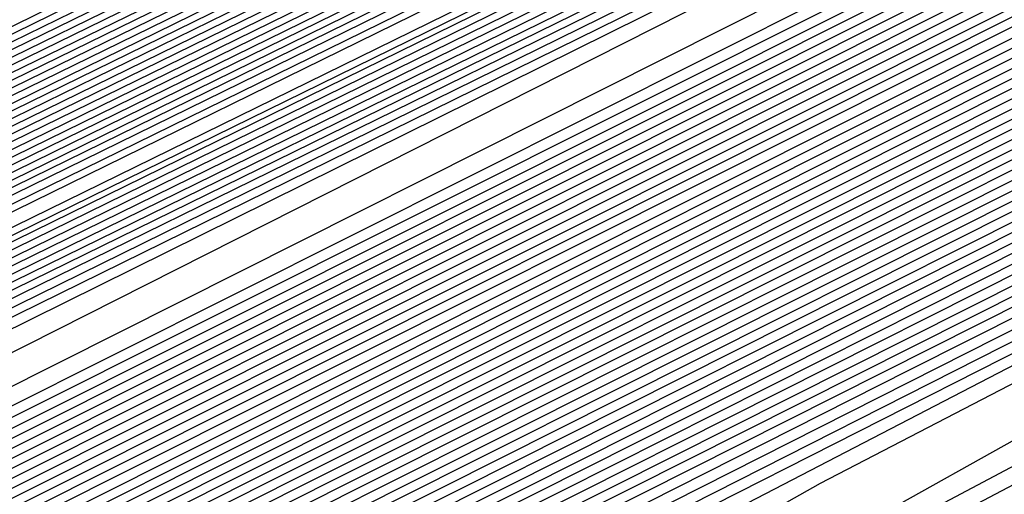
# Model space of a CAD drawing. Extents: x 3249832 to 3255657, y 13789405 to 13793316.
# Tile 292 of 656: x 3254702.113 to 3254704.172, y 13790580.382 to 13790581.375. Entities that reach past the tile are written whole.
import ezdxf

# ---------------------------------------------------------------- set-up
doc = ezdxf.new("R2010")
doc.units = 0
doc.header["$LTSCALE"] = 100
doc.header["$MEASUREMENT"] = 0
for name, color, linetype in [('GRATIO_CON', 10, 'CONTINUOUS'), ('GRATIO_ICON', 7, 'CONTINUOUS'), ('TARGETS_EAST', 7, 'CONTINUOUS')]:
    doc.layers.add(name, color=color, linetype=linetype)

# ---------------------------------------------------------------- blocks, each defined once
blk = doc.blocks.new('Gratio_032316_contours')
at = {"layer": 'GRATIO_CON', "color": 1, "linetype": 'Continuous', "flags": 128}
for points in [[(3254642.139, 13790551.7053), (3254660.6124, 13790560.6687), (3254682.3072, 13790571.2723), (3254700.7352, 13790580.305), (3254711.0317, 13790585.3564), (3254714.825, 13790587.2199), (3254715.3665, 13790587.4896), (3254715.3659, 13790587.4937), (3254715.3657, 13790587.4969), (3254715.3666, 13790587.4975), (3254715.9081, 13790587.7572), (3254719.6861, 13790589.589), (3254729.9352, 13790594.5687), (3254748.2689, 13790603.4881), (3254769.8147, 13790614.0012), (3254788.079, 13790622.9777)], [(3254643.9573, 13790552.6097), (3254661.9705, 13790561.3498), (3254683.1246, 13790571.6892), (3254701.0934, 13790580.4969), (3254711.1333, 13790585.4226), (3254714.8321, 13790587.2398), (3254715.3601, 13790587.5029), (3254715.3596, 13790587.5069), (3254715.3595, 13790587.5098), (3254715.3603, 13790587.5104), (3254715.8805, 13790587.7597), (3254719.5093, 13790589.5191), (3254729.3537, 13790594.3022), (3254746.9632, 13790602.8693), (3254767.6581, 13790612.9672), (3254785.2011, 13790621.5892)], [(3254645.7757, 13790553.5142), (3254663.3285, 13790562.0309), (3254683.9419, 13790572.1067), (3254701.4513, 13790580.6909), (3254711.2342, 13790585.4933), (3254714.8385, 13790587.2659), (3254715.3542, 13790587.5212), (3254715.853, 13790587.7617), (3254719.3325, 13790589.4492), (3254728.7721, 13790594.0356), (3254745.6576, 13790602.2505), (3254765.5015, 13790611.9331), (3254782.3232, 13790620.2006)], [(3254647.5941, 13790554.4186), (3254664.6865, 13790562.712), (3254684.7593, 13790572.5235), (3254701.8095, 13790580.8826), (3254711.336, 13790585.5591), (3254714.8458, 13790587.2852), (3254715.348, 13790587.5339), (3254715.8254, 13790587.7641), (3254719.1557, 13790589.3793), (3254728.1905, 13790593.7691), (3254744.3519, 13790601.6317), (3254763.3449, 13790610.8991), (3254779.4453, 13790618.8121)], [(3254651.2308, 13790556.2274), (3254667.4026, 13790564.0741), (3254686.3942, 13790573.3572), (3254702.526, 13790581.266), (3254711.5395, 13790585.6907), (3254714.8603, 13790587.3239), (3254715.3355, 13790587.5594), (3254715.7702, 13790587.7691), (3254718.8022, 13790589.2396), (3254727.0274, 13790593.236), (3254741.7406, 13790600.3941), (3254759.0318, 13790608.8311), (3254773.6894, 13790616.035)], [(3254653.0492, 13790557.1319), (3254668.7606, 13790564.7552), (3254687.2116, 13790573.774), (3254702.8843, 13790581.4577), (3254711.6412, 13790585.7564), (3254714.8676, 13790587.3433), (3254715.3293, 13790587.5721), (3254715.7426, 13790587.7716), (3254718.6254, 13790589.1697), (3254726.4458, 13790592.9695), (3254740.435, 13790599.7753), (3254756.8752, 13790607.7971), (3254770.8115, 13790614.6465), (3254778.5294, 13790618.5309)], [(3254646.2517, 13790553.9528), (3254654.8675, 13790558.0363), (3254670.1186, 13790565.4362), (3254688.0291, 13790574.1908), (3254703.2426, 13790581.6494), (3254711.743, 13790585.8222), (3254714.8749, 13790587.3627), (3254715.3231, 13790587.5848), (3254715.7151, 13790587.774), (3254718.4486, 13790589.0998), (3254725.8643, 13790592.703), (3254739.1294, 13790599.1565), (3254754.7186, 13790606.7631), (3254767.9336, 13790613.258), (3254775.252, 13790616.9413)], [(3254648.3232, 13790554.9771), (3254656.6859, 13790558.9407), (3254671.4766, 13790566.1173), (3254688.8465, 13790574.6076), (3254703.6008, 13790581.8411), (3254711.8447, 13790585.888), (3254714.8821, 13790587.382), (3254715.3169, 13790587.5976), (3254715.6875, 13790587.7765), (3254718.2718, 13790589.03), (3254725.2827, 13790592.4364), (3254737.8237, 13790598.5377), (3254752.562, 13790605.7291), (3254765.0557, 13790611.8694), (3254771.9746, 13790615.3518)], [(3254652.466, 13790557.0257), (3254660.3226, 13790560.7496), (3254674.1927, 13790567.4794), (3254690.4813, 13790575.4413), (3254704.3173, 13790582.2246), (3254712.0482, 13790586.0196), (3254714.8967, 13790587.4207), (3254715.3044, 13790587.623), (3254715.6323, 13790587.7815), (3254717.9183, 13790588.8903), (3254724.1196, 13790591.9033), (3254735.2124, 13790597.3001), (3254748.2489, 13790603.6611), (3254759.2998, 13790609.0924), (3254765.4198, 13790612.1726), (3254767.5973, 13790613.3706), (3254767.8046, 13790613.628), (3254767.8447, 13790613.807), (3254768.8446, 13790614.4523), (3254771.7623, 13790616.0293)], [(3254651.241, 13790556.5836), (3254654.5375, 13790558.0501), (3254662.141, 13790561.654), (3254675.5507, 13790568.1605), (3254691.2988, 13790575.8581), (3254704.6756, 13790582.4163), (3254712.1499, 13790586.0854), (3254714.904, 13790587.4401), (3254715.2982, 13790587.6357), (3254715.6047, 13790587.7839), (3254717.7415, 13790588.8204), (3254723.538, 13790591.6368), (3254733.9068, 13790596.6813), (3254746.0923, 13790602.627), (3254756.4219, 13790607.7038), (3254762.1424, 13790610.583), (3254764.1778, 13790611.7028), (3254764.3715, 13790611.9434), (3254764.4337, 13790612.1232), (3254765.5415, 13790612.8137), (3254768.7386, 13790614.5249), (3254774.566, 13790617.5186)], [(3254651.548, 13790556.8702), (3254653.3699, 13790557.6315), (3254656.6089, 13790559.0744), (3254663.9594, 13790562.5584), (3254676.9087, 13790568.8416), (3254692.1162, 13790576.2749), (3254705.0338, 13790582.608), (3254712.2517, 13790586.1512), (3254714.9112, 13790587.4594), (3254715.292, 13790587.6484), (3254715.5771, 13790587.7864), (3254717.5647, 13790588.7505), (3254722.9564, 13790591.3703), (3254732.6011, 13790596.0625), (3254743.9357, 13790601.593), (3254753.544, 13790606.3153), (3254758.865, 13790608.9934), (3254760.7582, 13790610.035), (3254760.9385, 13790610.2589), (3254761.0228, 13790610.4394), (3254762.2384, 13790611.1751), (3254765.7149, 13790613.0205), (3254772.0375, 13790616.2604)], [(3254678.2668, 13790569.5227), (3254692.9336, 13790576.6918), (3254705.3921, 13790582.7997), (3254712.3534, 13790586.217), (3254714.9185, 13790587.4788), (3254715.2858, 13790587.6612), (3254715.5496, 13790587.7889), (3254717.3879, 13790588.6807), (3254722.3749, 13790591.1037), (3254731.2955, 13790595.4436), (3254741.7791, 13790600.559), (3254750.666, 13790604.9267), (3254755.5876, 13790607.4038), (3254757.3387, 13790608.3672), (3254757.5054, 13790608.5743), (3254757.6118, 13790608.7556), (3254758.9353, 13790609.5366), (3254762.6912, 13790611.5161), (3254769.509, 13790615.0021), (3254777.6739, 13790619.1394)], [(3254680.9828, 13790570.8848), (3254694.5684, 13790577.5253), (3254706.1082, 13790583.1826), (3254712.556, 13790586.3474), (3254714.9315, 13790587.5159), (3254715.271, 13790587.6858), (3254715.2714, 13790587.6881), (3254715.2722, 13790587.6892), (3254715.2732, 13790587.689), (3254715.4944, 13790587.7945), (3254717.0344, 13790588.541), (3254721.2117, 13790590.5707), (3254728.6842, 13790594.206), (3254737.4659, 13790598.491), (3254744.9102, 13790602.1497), (3254749.0328, 13790604.2246), (3254750.4996, 13790605.0316), (3254750.6393, 13790605.2051), (3254750.7899, 13790605.388), (3254752.329, 13790606.2594), (3254756.6438, 13790608.5072), (3254764.4521, 13790612.4857), (3254773.7947, 13790617.2146)], [(3254682.3408, 13790571.5658), (3254695.3858, 13790577.9421), (3254706.4664, 13790583.3743), (3254712.6576, 13790586.4132), (3254714.9386, 13790587.5352), (3254715.2646, 13790587.6983), (3254715.2651, 13790587.7006), (3254715.2659, 13790587.7017), (3254715.267, 13790587.7016), (3254715.4668, 13790587.797), (3254716.8576, 13790588.4711), (3254720.6302, 13790590.3041), (3254727.3786, 13790593.5872), (3254735.3094, 13790597.457), (3254742.0323, 13790600.7611), (3254745.7554, 13790602.635), (3254747.0801, 13790603.3639), (3254747.2062, 13790603.5205), (3254747.379, 13790603.7042), (3254749.0259, 13790604.6209), (3254753.6201, 13790607.0028), (3254761.9237, 13790611.2275), (3254771.8551, 13790616.2521)], [(3254683.6989, 13790572.2469), (3254696.2032, 13790578.3589), (3254706.8246, 13790583.566), (3254712.7593, 13790586.4789), (3254714.9457, 13790587.5545), (3254715.2583, 13790587.7108), (3254715.2588, 13790587.7131), (3254715.2597, 13790587.7142), (3254715.2608, 13790587.7142), (3254715.4392, 13790587.7994), (3254716.6808, 13790588.4013), (3254720.0486, 13790590.0376), (3254726.0729, 13790592.9684), (3254733.1528, 13790596.423), (3254739.1543, 13790599.3726), (3254742.478, 13790601.0454), (3254743.6606, 13790601.6961), (3254743.7731, 13790601.8359), (3254743.968, 13790602.0204), (3254745.7228, 13790602.9823), (3254750.5964, 13790605.4984), (3254759.3952, 13790609.9692), (3254769.9155, 13790615.2897), (3254779.2011, 13790619.9784)], [(3254685.0569, 13790572.928), (3254697.0206, 13790578.7757), (3254707.1829, 13790583.7577), (3254712.8609, 13790586.5447), (3254714.9528, 13790587.5738), (3254715.2519, 13790587.7234), (3254715.2526, 13790587.7256), (3254715.2535, 13790587.7267), (3254715.2546, 13790587.7269), (3254715.4116, 13790587.8019), (3254716.504, 13790588.3314), (3254719.4671, 13790589.7711), (3254724.7673, 13790592.3496), (3254730.9962, 13790595.389), (3254736.2764, 13790597.9841), (3254739.2006, 13790599.4558), (3254740.241, 13790600.0283), (3254740.3401, 13790600.1513), (3254740.5571, 13790600.3366), (3254742.4197, 13790601.3437), (3254747.5727, 13790603.994), (3254756.8668, 13790608.711), (3254767.9759, 13790614.3273), (3254777.7802, 13790619.2776)], [(3254687.7729, 13790574.2901), (3254698.6554, 13790579.6094), (3254707.8993, 13790584.1411), (3254713.0642, 13790586.6762), (3254714.9671, 13790587.6123), (3254715.2393, 13790587.7484), (3254715.24, 13790587.7505), (3254715.241, 13790587.7518), (3254715.2422, 13790587.7521), (3254715.3565, 13790587.8068), (3254716.1504, 13790588.1917), (3254718.3039, 13790589.238), (3254722.156, 13790591.112), (3254726.683, 13790593.3209), (3254730.5206, 13790595.207), (3254732.6458, 13790596.2766), (3254733.4019, 13790596.6927), (3254733.4739, 13790596.7821), (3254733.7351, 13790596.969), (3254735.8135, 13790598.0666), (3254741.5253, 13790600.9852), (3254751.8099, 13790606.1945), (3254764.0967, 13790612.4024), (3254774.9383, 13790617.8759)], [(3254689.131, 13790574.9712), (3254699.4729, 13790580.0262), (3254708.2575, 13790584.3328), (3254713.1658, 13790586.742), (3254714.9742, 13790587.6316), (3254715.2329, 13790587.761), (3254715.2337, 13790587.763), (3254715.2348, 13790587.7643), (3254715.2359, 13790587.7648), (3254715.3289, 13790587.8092), (3254715.9737, 13790588.1218), (3254717.7224, 13790588.9714), (3254720.8504, 13790590.4932), (3254724.5264, 13790592.2869), (3254727.6426, 13790593.8185), (3254729.3684, 13790594.687), (3254729.9824, 13790595.0249), (3254730.0409, 13790595.0975), (3254730.3242, 13790595.2852), (3254732.5104, 13790596.428), (3254738.5016, 13790599.4807), (3254749.2814, 13790604.9363), (3254762.1571, 13790611.44), (3254773.5174, 13790617.1751)], [(3254690.489, 13790575.6522), (3254700.2903, 13790580.443), (3254708.6157, 13790584.5245), (3254713.2674, 13790586.8077), (3254714.9813, 13790587.6509), (3254715.2266, 13790587.7735), (3254715.2275, 13790587.7755), (3254715.2286, 13790587.7768), (3254715.2297, 13790587.7774), (3254715.3013, 13790587.8117), (3254715.7969, 13790588.0519), (3254717.1408, 13790588.7049), (3254719.5447, 13790589.8744), (3254722.3699, 13790591.2529), (3254724.7647, 13790592.4299), (3254726.091, 13790593.0974), (3254726.5629, 13790593.3571), (3254726.6078, 13790593.4129), (3254726.9132, 13790593.6014), (3254729.2072, 13790594.7894), (3254735.4779, 13790597.9763), (3254746.753, 13790603.6781), (3254760.2175, 13790610.4776), (3254772.0965, 13790616.4743)], [(3254691.847, 13790576.3333), (3254701.1077, 13790580.8598), (3254708.9739, 13790584.7162), (3254713.3691, 13790586.8735), (3254714.9885, 13790587.6701), (3254715.2202, 13790587.7861), (3254715.2212, 13790587.788), (3254715.2224, 13790587.7893), (3254715.2235, 13790587.79), (3254715.2737, 13790587.8141), (3254715.6201, 13790587.9821), (3254716.5592, 13790588.4384), (3254718.2391, 13790589.2556), (3254720.2133, 13790590.2189), (3254721.8868, 13790591.0414), (3254722.8136, 13790591.5079), (3254723.1433, 13790591.6893), (3254723.1747, 13790591.7283), (3254723.5023, 13790591.9176), (3254725.9041, 13790593.1509), (3254732.4543, 13790596.4719), (3254744.2245, 13790602.4199), (3254758.2779, 13790609.5152)]]:
    blk.add_lwpolyline(points, dxfattribs=at)
at = {"layer": 'GRATIO_CON', "color": 5, "linetype": 'Continuous', "flags": 128}
for points in [[(3254645.4599, 13790553.036), (3254663.069, 13790561.7623), (3254683.7862, 13790571.9554), (3254701.3959, 13790580.5965), (3254711.2365, 13790585.4241), (3254714.8618, 13790587.205), (3254715.3792, 13790587.4629), (3254715.3785, 13790587.4674), (3254715.3782, 13790587.4709), (3254715.379, 13790587.4719), (3254715.9133, 13790587.7279), (3254719.64, 13790589.5343), (3254729.7495, 13790594.4457), (3254747.8375, 13790603.2357), (3254769.1201, 13790613.5531), (3254787.2186, 13790622.2657)], [(3254649.9599, 13790555.2348), (3254666.4373, 13790563.4004), (3254685.823, 13790572.9383), (3254702.301, 13790581.0241), (3254711.5092, 13790585.5415), (3254714.9015, 13790587.208), (3254715.3856, 13790587.4496), (3254715.3848, 13790587.4542), (3254715.3844, 13790587.458), (3254715.3852, 13790587.4591), (3254715.9013, 13790587.7061), (3254719.4996, 13790589.4499), (3254729.2606, 13790594.1916), (3254746.7248, 13790602.6782), (3254767.2733, 13790612.6396), (3254784.7474, 13790621.0516)], [(3254645.8078, 13790553.0477), (3254654.4599, 13790557.4337), (3254669.8056, 13790565.0385), (3254687.8597, 13790573.9222), (3254703.2055, 13790581.4548), (3254711.7805, 13790585.6657), (3254714.9395, 13790587.2206), (3254715.3915, 13790587.4448), (3254715.8892, 13790587.6839), (3254719.3592, 13790589.3654), (3254728.7717, 13790593.9374), (3254745.612, 13790602.1206), (3254765.4264, 13790611.7261), (3254782.2763, 13790619.8376)], [(3254650.9146, 13790555.5543), (3254658.9599, 13790559.6325), (3254673.1739, 13790566.6765), (3254689.8966, 13790574.9051), (3254704.1107, 13790581.8824), (3254712.0533, 13790585.783), (3254714.9794, 13790587.2235), (3254715.3982, 13790587.4313), (3254715.8776, 13790587.6614), (3254719.2191, 13790589.2805), (3254728.2829, 13790593.683), (3254744.4993, 13790601.563), (3254763.5796, 13790610.8126), (3254779.8051, 13790618.6235)], [(3254649.0895, 13790554.2614), (3254654.3182, 13790556.9458), (3254657.5919, 13790558.6919), (3254661.1283, 13790560.5677), (3254667.9599, 13790564.0302), (3254679.9106, 13790569.9526), (3254693.9704, 13790576.8709), (3254705.921, 13790582.737), (3254712.5988, 13790586.0165), (3254715.0585, 13790587.2285), (3254715.4093, 13790587.4057), (3254715.4091, 13790587.4086), (3254715.4097, 13790587.4091), (3254715.4114, 13790587.4072), (3254715.8544, 13790587.617), (3254718.939, 13790589.1106), (3254727.3053, 13790593.1741), (3254742.2739, 13790600.4477), (3254759.8859, 13790608.9855), (3254774.8628, 13790616.1954)], [(3254652.9316, 13790556.1611), (3254659.0279, 13790559.2737), (3254662.7531, 13790561.2358), (3254666.2352, 13790563.0744), (3254672.4599, 13790566.2291), (3254683.2789, 13790571.5906), (3254696.0073, 13790577.8537), (3254706.8262, 13790583.1644), (3254712.8717, 13790586.1333), (3254715.0984, 13790587.2306), (3254715.416, 13790587.3911), (3254715.416, 13790587.3939), (3254715.4167, 13790587.3946), (3254715.4184, 13790587.393), (3254715.843, 13790587.5942), (3254718.799, 13790589.0255), (3254726.8166, 13790592.9197), (3254741.1612, 13790599.8901), (3254758.039, 13790608.072), (3254772.3917, 13790614.9813)], [(3254648.5889, 13790553.912), (3254656.7738, 13790558.0608), (3254663.7375, 13790561.6017), (3254667.9142, 13790563.7796), (3254671.342, 13790565.581), (3254676.9599, 13790568.4279), (3254686.6472, 13790573.2286), (3254698.0442, 13790578.8366), (3254707.7315, 13790583.5918), (3254713.1445, 13790586.2502), (3254715.1383, 13790587.2327), (3254715.4228, 13790587.3765), (3254715.4229, 13790587.3793), (3254715.4236, 13790587.3802), (3254715.4253, 13790587.3788), (3254715.8315, 13790587.5713), (3254718.659, 13790588.9404), (3254726.3278, 13790592.6653), (3254740.0485, 13790599.3324), (3254756.1922, 13790607.1585), (3254769.9205, 13790613.7673), (3254777.6832, 13790617.4194)], [(3254651.4104, 13790555.3035), (3254660.616, 13790559.9605), (3254668.4472, 13790563.9297), (3254673.0754, 13790566.3235), (3254676.4489, 13790568.0877), (3254681.4599, 13790570.6267), (3254690.0155, 13790574.8666), (3254700.0811, 13790579.8195), (3254708.6367, 13790584.0191), (3254713.4173, 13790586.367), (3254715.1783, 13790587.2348), (3254715.4296, 13790587.362), (3254715.4297, 13790587.3647), (3254715.4306, 13790587.3657), (3254715.4323, 13790587.3646), (3254715.8201, 13790587.5485), (3254718.5189, 13790588.8554), (3254725.8391, 13790592.4108), (3254738.9357, 13790598.7748), (3254754.3453, 13790606.2449), (3254767.4494, 13790612.5532), (3254774.8722, 13790616.0455)], [(3254647.5106, 13790553.2224), (3254657.0534, 13790558.0863), (3254668.3003, 13790563.7598), (3254677.8665, 13790568.5857), (3254683.3978, 13790571.4112), (3254686.6626, 13790573.101), (3254690.46, 13790575.0244), (3254696.7522, 13790578.1426), (3254704.1549, 13790581.7852), (3254710.4471, 13790584.8739), (3254713.963, 13790586.6006), (3254715.2582, 13790587.2389), (3254715.4431, 13790587.3328), (3254715.4435, 13790587.3354), (3254715.4445, 13790587.3367), (3254715.4462, 13790587.3361), (3254715.7971, 13790587.5028), (3254718.2389, 13790588.6852), (3254724.8615, 13790591.9019), (3254736.7103, 13790597.6595), (3254750.6516, 13790604.4179), (3254762.5071, 13790610.1251), (3254769.2501, 13790613.2977), (3254772.4608, 13790614.7267)], [(3254691.7695, 13790575.6077), (3254694.96, 13790577.2233), (3254700.1205, 13790579.7806), (3254706.1918, 13790582.7681), (3254711.3523, 13790585.3012), (3254714.2359, 13790586.7174), (3254715.2981, 13790587.241), (3254715.4499, 13790587.3183), (3254715.4504, 13790587.3208), (3254715.4515, 13790587.3223), (3254715.4532, 13790587.3219), (3254715.7857, 13790587.4799), (3254718.0989, 13790588.6002), (3254724.3728, 13790591.6475), (3254735.5976, 13790597.1019), (3254748.8048, 13790603.5044), (3254760.036, 13790608.911), (3254766.439, 13790611.9238), (3254769.587, 13790613.3281), (3254772.1591, 13790614.4553)], [(3254687.2858, 13790573.2417), (3254693.7202, 13790576.4989), (3254696.8763, 13790578.1144), (3254699.46, 13790579.4221), (3254703.4888, 13790581.4187), (3254708.2287, 13790583.751), (3254712.2575, 13790585.7286), (3254714.5087, 13790586.8342), (3254715.338, 13790587.2431), (3254715.4567, 13790587.3037), (3254715.4573, 13790587.3062), (3254715.4584, 13790587.3078), (3254715.4602, 13790587.3077), (3254715.7742, 13790587.4571), (3254717.9589, 13790588.5151), (3254723.884, 13790591.393), (3254734.4849, 13790596.5443), (3254746.9579, 13790602.5908), (3254757.5648, 13790607.6969), (3254763.628, 13790610.5499), (3254766.7132, 13790611.9296), (3254769.4468, 13790613.139), (3254773.8018, 13790615.1582)], [(3254691.9954, 13790575.5697), (3254698.8813, 13790579.0427), (3254701.9832, 13790580.621), (3254703.96, 13790581.621), (3254706.8571, 13790583.0567), (3254710.2655, 13790584.7338), (3254713.1627, 13790586.1559), (3254714.7816, 13790586.951), (3254715.378, 13790587.2452), (3254715.4634, 13790587.2891), (3254715.4641, 13790587.2915), (3254715.4654, 13790587.2933), (3254715.4671, 13790587.2935), (3254715.7628, 13790587.4342), (3254717.8189, 13790588.43), (3254723.3953, 13790591.1386), (3254733.3722, 13790595.9866), (3254745.1111, 13790601.6773), (3254755.0937, 13790606.4829), (3254760.817, 13790609.176), (3254763.8393, 13790610.531), (3254766.7345, 13790611.8227), (3254771.4153, 13790614)], [(3254687.5111, 13790573.2582), (3254701.4147, 13790580.2257), (3254709.2037, 13790584.1304), (3254712.1969, 13790585.6344), (3254712.96, 13790586.0188), (3254713.5937, 13790586.3332), (3254714.3394, 13790586.7008), (3254714.9737, 13790587.0132), (3254715.3288, 13790587.1891), (3254715.4606, 13790587.2552), (3254715.4811, 13790587.2651), (3254715.7399, 13790587.3885), (3254717.5388, 13790588.2599), (3254722.4177, 13790590.6297), (3254731.1468, 13790594.8713), (3254741.4174, 13790599.8502), (3254750.1514, 13790604.0547), (3254755.1949, 13790606.4282), (3254758.0917, 13790607.7338), (3254761.31, 13790609.19), (3254766.6422, 13790611.6836), (3254773.1773, 13790614.7751)], [(3254650.9017, 13790554.6653), (3254658.8371, 13790558.7771), (3254673.0892, 13790565.9887), (3254689.8746, 13790574.4203), (3254704.1484, 13790581.5711), (3254712.1263, 13790585.5666), (3254715.0665, 13790587.04), (3254715.4881, 13790587.251), (3254715.7284, 13790587.3657), (3254717.3988, 13790588.1749), (3254721.929, 13790590.3752), (3254730.0341, 13790594.3137), (3254739.5705, 13790598.9367), (3254747.6802, 13790602.8407), (3254752.3838, 13790605.0543), (3254755.2179, 13790606.3353), (3254758.5977, 13790607.8737), (3254764.2556, 13790610.5253), (3254771.1907, 13790613.8082)], [(3254652.1037, 13790555.2502), (3254659.8925, 13790559.2859), (3254673.8812, 13790566.3638), (3254690.3563, 13790574.639), (3254704.3657, 13790581.6567), (3254712.195, 13790585.5772), (3254715.0794, 13790587.0229), (3254715.4916, 13790587.2315), (3254715.4923, 13790587.2341), (3254715.4936, 13790587.2363), (3254715.4952, 13790587.2371), (3254715.717, 13790587.343), (3254717.2588, 13790588.0898), (3254721.4402, 13790590.1208), (3254728.9214, 13790593.7561), (3254737.7237, 13790598.0232), (3254745.2091, 13790601.6266), (3254749.5728, 13790603.6804), (3254752.344, 13790604.9367), (3254755.8855, 13790606.5574), (3254761.8691, 13790609.3671), (3254769.2041, 13790612.8413), (3254776.1088, 13790616.118)], [(3254650.5295, 13790554.2765), (3254653.3056, 13790555.8352), (3254660.9478, 13790559.7949), (3254674.6731, 13790566.7396), (3254690.838, 13790574.8591), (3254704.5835, 13790581.7451), (3254712.2651, 13790585.5926), (3254715.0949, 13790587.012), (3254715.4992, 13790587.2173), (3254715.4997, 13790587.2202), (3254715.5008, 13790587.2224), (3254715.5022, 13790587.2231), (3254715.7056, 13790587.3202), (3254717.1188, 13790588.0047), (3254720.9515, 13790589.8664), (3254727.8087, 13790593.1984), (3254735.8769, 13790597.1097), (3254742.7379, 13790600.4126), (3254746.7617, 13790602.3065), (3254749.4702, 13790603.5381), (3254753.1732, 13790605.2411), (3254759.4825, 13790608.2089), (3254767.2174, 13790611.8744), (3254774.4989, 13790615.3301)], [(3254653.0399, 13790555.5064), (3254655.7096, 13790557.0052), (3254663.0585, 13790560.8129), (3254676.257, 13790567.4911), (3254691.8012, 13790575.2992), (3254705.0188, 13790581.9215), (3254712.405, 13790585.6223), (3254715.1255, 13790586.9884), (3254715.5137, 13790587.187), (3254715.5139, 13790587.1907), (3254715.5149, 13790587.1935), (3254715.5162, 13790587.1948), (3254715.6827, 13790587.2745), (3254716.8387, 13790587.8346), (3254719.9739, 13790589.3575), (3254725.5832, 13790592.0832), (3254732.1832, 13790595.2826), (3254737.7956, 13790597.9844), (3254741.1396, 13790599.5586), (3254743.7225, 13790600.741), (3254747.7487, 13790602.6085), (3254754.7095, 13790605.8925), (3254763.2441, 13790609.9406), (3254771.2789, 13790613.7544)], [(3254692.2829, 13790575.5193), (3254705.2366, 13790582.0098), (3254712.4751, 13790585.6374), (3254715.1409, 13790586.9771), (3254715.5211, 13790587.1724), (3254715.5211, 13790587.1764), (3254715.522, 13790587.1793), (3254715.5233, 13790587.1807), (3254715.6712, 13790587.2517), (3254716.6987, 13790587.7496), (3254719.4852, 13790589.103), (3254724.4705, 13790591.5255), (3254730.3363, 13790594.3691), (3254735.3245, 13790596.7704), (3254738.3286, 13790598.1847), (3254740.8487, 13790599.3424), (3254745.0364, 13790601.2922), (3254752.3229, 13790604.7343), (3254761.2575, 13790608.9736), (3254769.6689, 13790612.9665), (3254775.8378, 13790615.8811)], [(3254677.8408, 13790568.2426), (3254692.7645, 13790575.7394), (3254705.4543, 13790582.0981), (3254712.5451, 13790585.6526), (3254715.1564, 13790586.9658), (3254715.5285, 13790587.1578), (3254715.5284, 13790587.1621), (3254715.5291, 13790587.1652), (3254715.5303, 13790587.1667), (3254715.6598, 13790587.2289), (3254716.5587, 13790587.6645), (3254718.9964, 13790588.8486), (3254723.3578, 13790590.9679), (3254728.4895, 13790593.4556), (3254732.8533, 13790595.5563), (3254735.5176, 13790596.8108), (3254737.9749, 13790597.9438), (3254742.3242, 13790599.9759), (3254749.9364, 13790603.5761), (3254759.2708, 13790608.0067), (3254768.0589, 13790612.1786), (3254774.5039, 13790615.224)], [(3254678.6327, 13790568.6184), (3254693.2462, 13790575.9595), (3254705.672, 13790582.1864), (3254712.6152, 13790585.6677), (3254715.1718, 13790586.9544), (3254715.5359, 13790587.1432), (3254715.5356, 13790587.1479), (3254715.5363, 13790587.151), (3254715.5373, 13790587.1526), (3254715.6484, 13790587.2061), (3254716.4187, 13790587.5794), (3254718.5077, 13790588.5941), (3254722.2451, 13790590.4102), (3254726.6426, 13790592.542), (3254730.3822, 13790594.3422), (3254732.7065, 13790595.4369), (3254735.101, 13790596.5452), (3254739.6119, 13790598.6596), (3254747.5498, 13790602.4179), (3254757.2842, 13790607.0398), (3254766.4489, 13790611.3907), (3254773.17, 13790614.5669)], [(3254680.2165, 13790569.3699), (3254694.2095, 13790576.3997), (3254706.1075, 13790582.363), (3254712.7553, 13790585.698), (3254715.2027, 13790586.9318), (3254715.5507, 13790587.114), (3254715.5501, 13790587.1193), (3254715.5505, 13790587.1228), (3254715.5514, 13790587.1245), (3254715.6255, 13790587.1605), (3254716.1386, 13790587.4093), (3254717.5302, 13790588.0852), (3254720.0197, 13790589.295), (3254722.9489, 13790590.715), (3254725.4399, 13790591.9141), (3254727.0844, 13790592.6891), (3254729.3534, 13790593.7481), (3254734.1874, 13790596.027), (3254742.7767, 13790600.1014), (3254753.3109, 13790605.106), (3254763.2289, 13790609.8149), (3254770.5022, 13790613.2526), (3254775.2309, 13790615.445)], [(3254681.0084, 13790569.7457), (3254694.6911, 13790576.6198), (3254706.3252, 13790582.4514), (3254712.8253, 13790585.7131), (3254715.2181, 13790586.9205), (3254715.5581, 13790587.0994), (3254715.5573, 13790587.105), (3254715.5577, 13790587.1086), (3254715.5585, 13790587.1105), (3254715.614, 13790587.1377), (3254715.9986, 13790587.3243), (3254717.0414, 13790587.8308), (3254718.907, 13790588.7373), (3254721.1021, 13790589.8014), (3254722.9687, 13790590.7), (3254724.2734, 13790591.3152), (3254726.4795, 13790592.3495), (3254731.4751, 13790594.7106), (3254740.3902, 13790598.9432), (3254751.3242, 13790604.1391), (3254761.6189, 13790609.027), (3254769.1683, 13790612.5955), (3254774.0756, 13790614.8726)], [(3254681.8003, 13790570.1215), (3254695.1728, 13790576.8399), (3254706.5429, 13790582.5397), (3254712.8954, 13790585.7283), (3254715.2336, 13790586.9092), (3254715.5655, 13790587.0848), (3254715.5646, 13790587.0908), (3254715.5648, 13790587.0945), (3254715.5655, 13790587.0964), (3254715.6026, 13790587.1149), (3254715.8586, 13790587.2392), (3254716.5526, 13790587.5763), (3254717.7943, 13790588.1797), (3254719.2552, 13790588.8879), (3254720.4976, 13790589.486), (3254721.4623, 13790589.9413), (3254723.6057, 13790590.9509), (3254728.7628, 13790593.3943), (3254738.0036, 13790597.785), (3254749.3376, 13790603.1722), (3254760.0089, 13790608.2391), (3254767.8344, 13790611.9384), (3254772.9202, 13790614.3002)], [(3254682.5923, 13790570.4972), (3254695.6546, 13790577.0593), (3254706.7614, 13790582.6258), (3254712.967, 13790585.7384), (3254715.2513, 13790586.8898), (3254715.5753, 13790587.0598), (3254715.5732, 13790587.0655), (3254715.5718, 13790587.0702), (3254715.5712, 13790587.0742), (3254715.5713, 13790587.0777), (3254715.5719, 13790587.0805), (3254715.5725, 13790587.0824), (3254715.5912, 13790587.0921), (3254715.7186, 13790587.1542), (3254716.0639, 13790587.3219), (3254716.6816, 13790587.6221), (3254717.4084, 13790587.9744), (3254718.0264, 13790588.2719), (3254718.6513, 13790588.5674), (3254720.7319, 13790589.5523), (3254726.0506, 13790592.078), (3254735.6171, 13790596.6268), (3254747.3509, 13790602.2053)], [(3254684.1761, 13790571.2487), (3254696.618, 13790577.4994), (3254707.1969, 13790582.802), (3254713.1074, 13790585.7679), (3254715.2826, 13790586.8659), (3254715.5906, 13790587.0293), (3254715.5881, 13790587.0358), (3254715.5865, 13790587.0411), (3254715.5857, 13790587.0455), (3254715.5857, 13790587.0491), (3254715.5862, 13790587.0517), (3254715.5868, 13790587.0533), (3254715.8668, 13790587.1867), (3254717.823, 13790588.1171), (3254723.1317, 13790590.6428), (3254732.719, 13790595.2041), (3254744.5101, 13790600.8106), (3254755.6802, 13790606.114), (3254763.9812, 13790610.0377), (3254769.4727, 13790612.5918), (3254772.7913, 13790614.058)], [(3254684.968, 13790571.6245), (3254697.0997, 13790577.7194), (3254707.4147, 13790582.8902), (3254713.1775, 13790585.7827), (3254715.2982, 13790586.854), (3254715.5983, 13790587.014), (3254715.5956, 13790587.0209), (3254715.5938, 13790587.0266), (3254715.5929, 13790587.0311), (3254715.5928, 13790587.0347), (3254715.5933, 13790587.0371), (3254715.5941, 13790587.0382), (3254715.8655, 13790587.1668), (3254717.7598, 13790588.067), (3254722.9002, 13790590.5119), (3254732.1888, 13790594.9308), (3254743.6448, 13790600.3775), (3254754.5666, 13790605.5623), (3254762.7944, 13790609.4506), (3254768.3357, 13790612.0281), (3254771.74, 13790613.536)], [(3254685.7599, 13790572.0002), (3254697.5813, 13790577.9395), (3254707.6325, 13790582.9783), (3254713.2477, 13790585.7974), (3254715.3139, 13790586.8421), (3254715.6059, 13790586.9987), (3254715.6031, 13790587.0061), (3254715.6012, 13790587.0121), (3254715.6002, 13790587.0168), (3254715.6, 13790587.0202), (3254715.6005, 13790587.0224), (3254715.6014, 13790587.0231), (3254715.8641, 13790587.1469), (3254717.6967, 13790588.0169), (3254722.6687, 13790590.3811), (3254731.6586, 13790594.6574), (3254742.7795, 13790599.9444), (3254753.4529, 13790605.0106), (3254761.6075, 13790608.8634), (3254767.1987, 13790611.4645), (3254770.6888, 13790613.014), (3254772.5688, 13790613.737)], [(3254686.5518, 13790572.376), (3254698.063, 13790578.1595), (3254707.8503, 13790583.0665), (3254713.3179, 13790585.8122), (3254715.3295, 13790586.8301), (3254715.6136, 13790586.9834), (3254715.6106, 13790586.9912), (3254715.6085, 13790586.9975), (3254715.6074, 13790587.0024), (3254715.6072, 13790587.0058), (3254715.6076, 13790587.0078), (3254715.6086, 13790587.008), (3254715.8627, 13790587.127), (3254717.6335, 13790587.9669), (3254722.4373, 13790590.2503), (3254731.1285, 13790594.3841), (3254741.9141, 13790599.5112), (3254752.3392, 13790604.4589), (3254760.4207, 13790608.2763), (3254766.0618, 13790610.9008), (3254769.6376, 13790612.4919), (3254771.5699, 13790613.2422)], [(3254688.1357, 13790573.1275), (3254699.0263, 13790578.5996), (3254708.2858, 13790583.2427), (3254713.4583, 13790585.8417), (3254715.3608, 13790586.8063), (3254715.6289, 13790586.9528), (3254715.6255, 13790586.9616), (3254715.6232, 13790586.9685), (3254715.6219, 13790586.9736), (3254715.6215, 13790586.977), (3254715.6219, 13790586.9785), (3254715.6231, 13790586.9779), (3254715.86, 13790587.0872), (3254717.5072, 13790587.8667), (3254721.9744, 13790589.9887), (3254730.0682, 13790593.8374), (3254740.1834, 13790598.645), (3254750.1119, 13790603.3555)], [(3254688.9276, 13790573.5033), (3254699.508, 13790578.8196), (3254708.5036, 13790583.3309), (3254713.5284, 13790585.8564), (3254715.3764, 13790586.7943), (3254715.6366, 13790586.9375), (3254715.633, 13790586.9467), (3254715.6306, 13790586.954), (3254715.6292, 13790586.9593), (3254715.6287, 13790586.9626), (3254715.6291, 13790586.9638), (3254715.6304, 13790586.9628), (3254715.8586, 13790587.0673), (3254717.444, 13790587.8166), (3254721.7429, 13790589.8578), (3254729.538, 13790593.5641), (3254739.3181, 13790598.2119), (3254748.9983, 13790602.8038)], [(3254689.7195, 13790573.8791), (3254699.9897, 13790579.0397), (3254708.7214, 13790583.419), (3254713.5986, 13790585.8712), (3254715.392, 13790586.7824), (3254715.6442, 13790586.9223), (3254715.6405, 13790586.9319), (3254715.638, 13790586.9394), (3254715.6364, 13790586.9449), (3254715.6358, 13790586.9482), (3254715.6363, 13790586.9492), (3254715.6377, 13790586.9477), (3254715.8573, 13790587.0474), (3254717.3809, 13790587.7665), (3254721.5114, 13790589.727), (3254729.0078, 13790593.2907), (3254738.4527, 13790597.7787), (3254747.8846, 13790602.2521)], [(3254690.5114, 13790574.2548), (3254700.4713, 13790579.2597), (3254708.9392, 13790583.5072), (3254713.6688, 13790585.8859), (3254715.4077, 13790586.7705), (3254715.6519, 13790586.907), (3254715.648, 13790586.917), (3254715.6453, 13790586.9249), (3254715.6437, 13790586.9305), (3254715.643, 13790586.9338), (3254715.6434, 13790586.9345), (3254715.6449, 13790586.9327), (3254715.8559, 13790587.0275), (3254717.3177, 13790587.7164), (3254721.28, 13790589.5962), (3254728.4777, 13790593.0174), (3254737.5874, 13790597.3456), (3254746.7709, 13790601.7004)], [(3254692.0952, 13790575.0064), (3254701.4347, 13790579.6998), (3254709.3748, 13790583.6834), (3254713.8091, 13790585.9154), (3254715.439, 13790586.7467), (3254715.6673, 13790586.8766), (3254715.6632, 13790586.8877), (3254715.661, 13790586.8953), (3254715.6608, 13790586.8982), (3254715.8536, 13790586.9865), (3254717.1914, 13790587.6161), (3254720.817, 13790589.3346), (3254727.4174, 13790592.4707), (3254735.8567, 13790596.4794), (3254744.5436, 13790600.597), (3254752.1128, 13790604.1664)], [(3254685.2199, 13790571.5024), (3254692.8871, 13790575.3821), (3254701.9163, 13790579.9198), (3254709.5925, 13790583.7716), (3254713.8793, 13790585.9301), (3254715.4546, 13790586.7347), (3254715.6749, 13790586.8612), (3254715.6706, 13790586.8725), (3254715.6682, 13790586.8802), (3254715.6682, 13790586.8829), (3254715.8522, 13790586.9665), (3254717.1283, 13790587.566), (3254720.5856, 13790589.2037), (3254726.8872, 13790592.1973), (3254734.9913, 13790596.0463), (3254743.4299, 13790600.0453), (3254750.9259, 13790603.5792)], [(3254686.2753, 13790572.0114), (3254693.679, 13790575.7579), (3254702.398, 13790580.1398), (3254709.8103, 13790583.8597), (3254713.9495, 13790585.9449), (3254715.4703, 13790586.7228), (3254715.6826, 13790586.8457), (3254715.6781, 13790586.8572), (3254715.6757, 13790586.8649), (3254715.6756, 13790586.8673), (3254715.851, 13790586.9463), (3254717.0652, 13790587.5158), (3254720.3542, 13790589.0728), (3254726.3571, 13790591.924), (3254734.126, 13790595.6131), (3254742.3163, 13790599.4936), (3254749.7391, 13790602.9921)], [(3254687.3306, 13790572.5204), (3254694.471, 13790576.1337), (3254702.8797, 13790580.3599), (3254710.0281, 13790583.9478), (3254714.0197, 13790585.9596), (3254715.486, 13790586.7106), (3254715.6904, 13790586.8298), (3254715.6861, 13790586.841), (3254715.6838, 13790586.8481), (3254715.6839, 13790586.8501), (3254715.8505, 13790586.9246), (3254717.0026, 13790587.4646), (3254720.1229, 13790588.9415), (3254725.827, 13790591.6505), (3254733.2607, 13790595.18), (3254741.2026, 13790598.9419), (3254748.5522, 13790602.4049)], [(3254689.4412, 13790573.5385), (3254696.0548, 13790576.8852), (3254703.843, 13790580.8), (3254710.4637, 13790584.1241), (3254714.1601, 13790585.9891), (3254715.5173, 13790586.6864), (3254715.7061, 13790586.798), (3254715.7019, 13790586.8086), (3254715.7, 13790586.8146), (3254715.7004, 13790586.8156), (3254715.8494, 13790586.8813), (3254716.8773, 13790587.3622), (3254719.6605, 13790588.6789), (3254724.7668, 13790591.1035), (3254731.53, 13790594.3137), (3254738.9753, 13790597.8385), (3254746.1785, 13790601.2307)], [(3254690.4965, 13790574.0475), (3254696.8467, 13790577.2609), (3254704.3247, 13790581.02), (3254710.6814, 13790584.2123), (3254714.2303, 13790586.0038), (3254715.533, 13790586.6743), (3254715.714, 13790586.7821), (3254715.7099, 13790586.7923), (3254715.7081, 13790586.7978), (3254715.7087, 13790586.7983), (3254715.8489, 13790586.8596), (3254716.8147, 13790587.311), (3254719.4293, 13790588.5476), (3254724.2367, 13790590.83), (3254730.6646, 13790593.8806), (3254737.8616, 13790597.2868), (3254744.9917, 13790600.6435)], [(3254691.5518, 13790574.5565), (3254697.6386, 13790577.6367), (3254704.8063, 13790581.24), (3254710.8992, 13790584.3004), (3254714.3004, 13790586.0185), (3254715.5487, 13790586.6622), (3254715.7218, 13790586.7662), (3254715.7178, 13790586.7761), (3254715.7162, 13790586.781), (3254715.7169, 13790586.7811), (3254715.8483, 13790586.838), (3254716.752, 13790587.2598), (3254719.198, 13790588.4163), (3254723.7066, 13790590.5565), (3254729.7993, 13790593.4474), (3254736.7479, 13790596.7351), (3254743.8048, 13790600.0564), (3254750.1441, 13790603.0095)], [(3254692.6071, 13790575.0655), (3254698.4305, 13790578.0125), (3254705.288, 13790581.4601), (3254711.117, 13790584.3885), (3254714.3706, 13790586.0332), (3254715.5644, 13790586.6501), (3254715.7297, 13790586.7503), (3254715.7257, 13790586.7599), (3254715.7243, 13790586.7643), (3254715.7252, 13790586.7639), (3254715.8478, 13790586.8163), (3254716.6894, 13790587.2086), (3254718.9668, 13790588.2849), (3254723.1765, 13790590.283), (3254728.934, 13790593.0143), (3254735.6343, 13790596.1835), (3254742.618, 13790599.4693), (3254749.0072, 13790602.4459)], [(3254691.7685, 13790574.5555), (3254694.7177, 13790576.0836), (3254700.0143, 13790578.764), (3254706.2512, 13790581.9005), (3254711.5522, 13790584.5659), (3254714.5103, 13790586.065), (3254715.5954, 13790586.6284), (3254715.7466, 13790586.7184), (3254715.8482, 13790586.7698), (3254716.5643, 13790587.1058), (3254718.5044, 13790588.0223), (3254722.1163, 13790589.7361), (3254727.2033, 13790592.148), (3254733.407, 13790595.0801), (3254740.2443, 13790598.295), (3254746.7332, 13790601.3185)], [(3254691.9524, 13790574.5689), (3254692.9705, 13790575.1405), (3254695.773, 13790576.5926), (3254700.8063, 13790579.1398), (3254706.7329, 13790582.1204), (3254711.7701, 13790584.6536), (3254714.5808, 13790586.0787), (3254715.6116, 13790586.6148), (3254715.755, 13790586.7009), (3254715.8477, 13790586.748), (3254716.5017, 13790587.0546), (3254718.2731, 13790587.891), (3254721.5863, 13790589.4626), (3254726.338, 13790591.7148), (3254732.2933, 13790594.5284), (3254739.0575, 13790597.7078), (3254745.5962, 13790600.7549)], [(3254692.5832, 13790574.7153), (3254693.0422, 13790574.9924), (3254693.0886, 13790575.0656), (3254693.2076, 13790575.1838), (3254694.1724, 13790575.7255), (3254696.8283, 13790577.1016), (3254701.5982, 13790579.5155), (3254707.2147, 13790582.3403), (3254711.9881, 13790584.7413), (3254714.6513, 13790586.0925), (3254715.6277, 13790586.6012), (3254715.7634, 13790586.6833), (3254715.8472, 13790586.7262), (3254716.4391, 13790587.0034), (3254718.0419, 13790587.7597), (3254721.0562, 13790589.1891), (3254725.4726, 13790591.2817), (3254731.1796, 13790593.9767), (3254737.8706, 13790597.1207), (3254744.4593, 13790600.1912), (3254749.6643, 13790602.5732)], [(3254692.5223, 13790574.6256), (3254693.8324, 13790575.3348), (3254694.3015, 13790575.6152), (3254694.3504, 13790575.6871), (3254694.4629, 13790575.7987), (3254695.3744, 13790576.3105), (3254697.8837, 13790577.6106), (3254702.3901, 13790579.8913), (3254707.6964, 13790582.5602), (3254712.2061, 13790584.8288), (3254714.7221, 13790586.1058), (3254715.6444, 13790586.587), (3254715.7723, 13790586.665), (3254715.8471, 13790586.7039), (3254716.3767, 13790586.9518), (3254717.8108, 13790587.6282), (3254720.5261, 13790588.9155), (3254724.6073, 13790590.8486), (3254730.066, 13790593.425), (3254736.6838, 13790596.5336), (3254743.3223, 13790599.6276), (3254748.6131, 13790602.0511)], [(3254692.5199, 13790574.5458), (3254694.97, 13790575.8408), (3254696.3308, 13790576.574), (3254696.8201, 13790576.8609), (3254696.8741, 13790576.93), (3254696.9733, 13790577.0286), (3254697.7783, 13790577.4805), (3254699.9943, 13790578.6287), (3254703.9739, 13790580.6428), (3254708.66, 13790582.9997), (3254712.6425, 13790585.0035), (3254714.8643, 13790586.1316), (3254715.6786, 13790586.5571), (3254715.7913, 13790586.6268), (3254715.848, 13790586.6577), (3254716.2527, 13790586.8476), (3254717.3489, 13790587.3648), (3254719.4661, 13790588.3683), (3254722.8766, 13790589.9822), (3254727.8386, 13790592.3216), (3254734.3101, 13790595.3593), (3254741.0483, 13790598.5002), (3254746.5107, 13790601.007)], [(3254690.7614, 13790573.5823), (3254693.6995, 13790575.131), (3254696.1939, 13790576.4485), (3254697.5799, 13790577.1935), (3254698.0794, 13790577.4837), (3254698.1359, 13790577.5514), (3254698.2286, 13790577.6435), (3254698.9803, 13790578.0655), (3254701.0496, 13790579.1377), (3254704.7659, 13790581.0185), (3254709.1418, 13790583.2195), (3254712.8607, 13790585.0908), (3254714.9354, 13790586.1445), (3254715.6957, 13790586.5422), (3254715.8008, 13790586.6077), (3254715.8484, 13790586.6346), (3254716.1906, 13790586.7956), (3254717.1179, 13790587.2331), (3254718.9361, 13790588.0947), (3254722.0113, 13790589.5491), (3254726.725, 13790591.7699), (3254733.1232, 13790594.7722), (3254739.9114, 13790597.9366), (3254745.4594, 13790600.485)], [(3254691.8891, 13790574.1408), (3254694.879, 13790575.7162), (3254697.4178, 13790577.0561), (3254698.8291, 13790577.8131), (3254699.3387, 13790578.1066), (3254699.3977, 13790578.1728), (3254699.4838, 13790578.2584), (3254700.1822, 13790578.6505), (3254702.1049, 13790579.6467), (3254705.5578, 13790581.3942), (3254709.6236, 13790583.4393), (3254713.0789, 13790585.1781), (3254715.0065, 13790586.1574), (3254715.7128, 13790586.5273), (3254715.8103, 13790586.5886), (3254715.8489, 13790586.6115), (3254716.1286, 13790586.7435), (3254716.887, 13790587.1013), (3254718.4061, 13790587.8211), (3254721.146, 13790589.1159), (3254725.6113, 13790591.2182), (3254731.9364, 13790594.185)], [(3254700.739, 13790578.8733), (3254701.3842, 13790579.2355), (3254703.1602, 13790580.1557), (3254706.3497, 13790581.7699), (3254710.1054, 13790583.6589), (3254713.2973, 13790585.2645), (3254715.0779, 13790586.1684), (3254715.7302, 13790586.5099), (3254715.8195, 13790586.5677), (3254715.8167, 13790586.5744), (3254715.8158, 13790586.5773), (3254715.8161, 13790586.5776), (3254715.8482, 13790586.5908), (3254716.0664, 13790586.6917), (3254716.656, 13790586.9696), (3254717.8761, 13790587.5475), (3254720.2806, 13790588.6828), (3254724.4976, 13790590.6665), (3254730.7495, 13790593.5979)], [(3254701.0893, 13790578.8791), (3254702.5767, 13790579.6718), (3254703.1167, 13790579.9751), (3254703.1831, 13790580.0372), (3254703.2495, 13790580.1032), (3254703.7881, 13790580.4056), (3254705.2708, 13790581.1738), (3254707.9336, 13790582.5214), (3254711.069, 13790584.0984), (3254713.7337, 13790585.4389), (3254715.2203, 13790586.1935), (3254715.7648, 13790586.4786), (3254715.8393, 13790586.5272), (3254715.8369, 13790586.5335), (3254715.8358, 13790586.5368), (3254715.8357, 13790586.538), (3254715.8493, 13790586.5443), (3254715.9424, 13790586.5876), (3254716.1941, 13790586.7062), (3254716.816, 13790587.0003), (3254718.55, 13790587.8165), (3254722.2703, 13790589.5631), (3254728.3759, 13790592.4236)], [(3254699.5972, 13790578.0569), (3254702.3132, 13790579.4867), (3254703.8259, 13790580.2913), (3254704.376, 13790580.5979), (3254704.4449, 13790580.6586), (3254704.5048, 13790580.7181), (3254704.9901, 13790580.9906), (3254706.3261, 13790581.6828), (3254708.7255, 13790582.8971), (3254711.5508, 13790584.3181), (3254713.952, 13790585.526), (3254715.2915, 13790586.206), (3254715.7822, 13790586.463), (3254715.8492, 13790586.507), (3254715.8469, 13790586.513), (3254715.8458, 13790586.5165), (3254715.8455, 13790586.5183), (3254715.8498, 13790586.521), (3254715.8804, 13790586.5355), (3254715.9632, 13790586.5745), (3254716.286, 13790586.7267), (3254717.6847, 13790587.3833), (3254721.1566, 13790589.0114), (3254727.189, 13790591.8365)], [(3254700.7768, 13790578.6421), (3254703.5371, 13790580.0944), (3254705.0751, 13790580.9109), (3254705.6353, 13790581.2207), (3254705.7067, 13790581.2801), (3254705.76, 13790581.333), (3254706.1921, 13790581.5756), (3254707.3814, 13790582.1918), (3254709.5175, 13790583.2728), (3254712.0326, 13790584.5379), (3254714.1702, 13790585.6132), (3254715.3627, 13790586.2185), (3254715.7995, 13790586.4474), (3254715.8591, 13790586.4866), (3254715.8571, 13790586.4921), (3254715.8561, 13790586.4954), (3254715.8558, 13790586.4971), (3254716.0291, 13790586.5789), (3254717.2419, 13790587.147), (3254720.5334, 13790588.689), (3254726.4243, 13790591.447), (3254733.3619, 13790594.6822)], [(3254698.6556, 13790577.4919), (3254701.9564, 13790579.2273), (3254704.7609, 13790580.702), (3254706.3242, 13790581.5304), (3254706.8946, 13790581.8436), (3254706.9685, 13790581.9015), (3254707.0152, 13790581.9479), (3254707.394, 13790582.1606), (3254708.4368, 13790582.7009), (3254710.3094, 13790583.6486), (3254712.5144, 13790584.7576), (3254714.3884, 13790585.7003), (3254715.4339, 13790586.231), (3254715.8168, 13790586.4317), (3254715.8691, 13790586.4661), (3254715.8673, 13790586.4709), (3254715.8666, 13790586.4736), (3254715.8666, 13790586.4746), (3254716.0343, 13790586.5527), (3254717.205, 13790587.0999), (3254720.3813, 13790588.5869), (3254726.0653, 13790591.2475), (3254732.7589, 13790594.3687)]]:
    blk.add_lwpolyline(points, dxfattribs=at)
at = {"layer": 'GRATIO_ICON', "color": 7, "linetype": 'Continuous', "flags": 128}
for points in [[(3254649.4124, 13790555.323), (3254666.0445, 13790563.393), (3254685.5768, 13790572.9403), (3254702.1678, 13790581.0743), (3254711.4377, 13790585.6249), (3254714.8531, 13790587.3046), (3254715.3418, 13790587.5467), (3254715.7978, 13790587.7666), (3254718.979, 13790589.3094), (3254727.609, 13790593.5026), (3254743.0463, 13790601.0129), (3254761.1884, 13790609.8651), (3254776.5674, 13790617.4236)], [(3254650.3946, 13790556.0014), (3254658.5043, 13790559.8452), (3254672.8347, 13790566.7984), (3254689.6639, 13790575.0245), (3254703.9591, 13790582.0328), (3254711.9464, 13790585.9538), (3254714.8894, 13790587.4014), (3254715.3107, 13790587.6103), (3254715.6599, 13790587.779), (3254718.095, 13790588.9601), (3254724.7011, 13790592.1699), (3254736.5181, 13790597.9189), (3254750.4054, 13790604.6951), (3254762.1777, 13790610.4809), (3254768.6972, 13790613.7622), (3254771.0169, 13790615.0384), (3254771.2377, 13790615.3126)], [(3254679.6248, 13790570.2037), (3254693.751, 13790577.1084), (3254705.75, 13790582.9909), (3254712.4544, 13790586.2816), (3254714.9243, 13790587.4967), (3254715.2773, 13790587.6732), (3254715.2777, 13790587.6756), (3254715.2784, 13790587.6767), (3254715.2794, 13790587.6764), (3254715.5219, 13790587.7921), (3254717.2111, 13790588.6109), (3254721.7933, 13790590.8372), (3254729.9899, 13790594.8248), (3254739.6225, 13790599.525), (3254747.7881, 13790603.5382), (3254752.3102, 13790605.8142), (3254753.9192, 13790606.6994), (3254754.0723, 13790606.8897), (3254754.2009, 13790607.0718), (3254755.6321, 13790607.898), (3254759.6675, 13790610.0116), (3254766.9806, 13790613.7439), (3254775.7343, 13790618.177)], [(3254686.4149, 13790573.609), (3254697.838, 13790579.1925), (3254707.5411, 13790583.9494), (3254712.9625, 13790586.6105), (3254714.96, 13790587.593), (3254715.2456, 13790587.7359), (3254715.2463, 13790587.7381), (3254715.2473, 13790587.7393), (3254715.2484, 13790587.7395), (3254715.384, 13790587.8043), (3254716.3272, 13790588.2615), (3254718.8855, 13790589.5045), (3254723.4617, 13790591.7308), (3254728.8396, 13790594.355), (3254733.3985, 13790596.5955), (3254735.9232, 13790597.8662), (3254736.8215, 13790598.3605), (3254736.907, 13790598.4667), (3254737.1461, 13790598.6528), (3254739.1166, 13790599.7051), (3254744.549, 13790602.4896), (3254754.3383, 13790607.4528), (3254766.0363, 13790613.3649), (3254776.3593, 13790618.5768)], [(3254685.7798, 13790573.4116), (3254693.205, 13790577.0144), (3254701.9251, 13790581.2767), (3254709.3321, 13790584.9079), (3254713.4707, 13790586.9393), (3254714.9956, 13790587.6894), (3254715.2139, 13790587.7986), (3254715.2149, 13790587.8005), (3254715.2162, 13790587.8019), (3254715.2173, 13790587.8026), (3254715.2461, 13790587.8166), (3254715.4433, 13790587.9122), (3254715.9777, 13790588.1718), (3254716.9333, 13790588.637), (3254718.0552, 13790589.1862), (3254719.0038, 13790589.6573), (3254719.8847, 13790590.1096), (3254722.5847, 13790591.4891), (3254729.4359, 13790594.9632), (3254741.6976, 13790601.1604), (3254756.3385, 13790608.5526), (3254769.2546, 13790615.0727), (3254777.3138, 13790619.1453)], [(3254652.4307, 13790556.1481), (3254656.0215, 13790558.061), (3254663.4599, 13790561.8314), (3254676.5423, 13790568.3146), (3254691.9335, 13790575.888), (3254705.0159, 13790582.3099), (3254712.3263, 13790585.9001), (3254715.0195, 13790587.2261), (3254715.4051, 13790587.4175), (3254715.8661, 13790587.6387), (3254719.079, 13790589.1955), (3254727.7941, 13790593.4286), (3254743.3866, 13790601.0054), (3254761.7327, 13790609.8991), (3254777.334, 13790617.4094)], [(3254645.557, 13790552.2637), (3254654.2319, 13790556.6949), (3254664.4581, 13790561.8601), (3254673.1568, 13790566.2577), (3254678.2366, 13790568.8673), (3254681.5558, 13790570.5944), (3254685.96, 13790572.8256), (3254693.3838, 13790576.5046), (3254702.118, 13790580.8023), (3254709.5419, 13790584.4465), (3254713.6902, 13790586.4838), (3254715.2182, 13790587.2369), (3254715.4363, 13790587.3474), (3254715.4366, 13790587.35), (3254715.4375, 13790587.3512), (3254715.4393, 13790587.3504), (3254715.8086, 13790587.5256), (3254718.3789, 13790588.7703), (3254725.3503, 13790592.1564), (3254737.823, 13790598.2172), (3254752.4985, 13790605.3314), (3254764.9782, 13790611.3391), (3254772.0611, 13790614.6716)], [(3254683.6689, 13790571.3585), (3254696.7051, 13790577.8977), (3254704.0425, 13790581.5866), (3254707.09, 13790583.1278), (3254708.46, 13790583.82), (3254710.2254, 13790584.695), (3254712.3024, 13790585.7173), (3254714.0678, 13790586.5839), (3254715.0544, 13790587.0684), (3254715.4179, 13790587.2476), (3254715.4702, 13790587.2747), (3254715.471, 13790587.2769), (3254715.4723, 13790587.2788), (3254715.4741, 13790587.2793), (3254715.7513, 13790587.4114), (3254717.6788, 13790588.345), (3254722.9065, 13790590.8841), (3254732.2595, 13790595.429), (3254743.2642, 13790600.7638), (3254752.6225, 13790605.2688)], [(3254651.7847, 13790554.8915), (3254654.5076, 13790556.4202), (3254662.0031, 13790560.3039), (3254675.4651, 13790567.1153), (3254691.3196, 13790575.0792), (3254704.8011, 13790581.8331), (3254712.335, 13790585.6071), (3254715.1101, 13790586.9997), (3254715.5062, 13790587.2016), (3254715.5066, 13790587.205), (3254715.5077, 13790587.2076), (3254715.5092, 13790587.2088), (3254715.6941, 13790587.2973), (3254716.9787, 13790587.9197), (3254720.4627, 13790589.6119), (3254726.696, 13790592.6408), (3254734.03, 13790596.1961), (3254740.2668, 13790599.1985), (3254743.9507, 13790600.9325), (3254746.5964, 13790602.1395), (3254750.4609, 13790603.9248), (3254757.096, 13790607.0507), (3254765.2308, 13790610.9075), (3254772.8889, 13790614.5422)], [(3254679.4246, 13790568.9942), (3254693.7278, 13790576.1796), (3254705.8897, 13790582.2747), (3254712.6852, 13790585.6828), (3254715.1872, 13790586.9431), (3254715.5433, 13790587.1286), (3254715.5429, 13790587.1336), (3254715.5434, 13790587.1369), (3254715.5444, 13790587.1386), (3254715.6369, 13790587.1833), (3254716.2787, 13790587.4944), (3254718.0189, 13790588.3397), (3254721.1324, 13790589.8526), (3254724.7958, 13790591.6285), (3254727.911, 13790593.1282), (3254729.8955, 13790594.063), (3254732.2272, 13790595.1466), (3254736.8996, 13790597.3433), (3254745.1633, 13790601.2597), (3254755.2975, 13790606.0729), (3254764.8389, 13790610.6028), (3254771.8361, 13790613.9098)], [(3254683.3842, 13790570.8729), (3254696.1363, 13790577.2794), (3254706.9791, 13790582.7139), (3254713.0372, 13790585.7532), (3254715.2669, 13790586.8778), (3254715.5829, 13790587.0446), (3254715.5806, 13790587.0506), (3254715.5791, 13790587.0557), (3254715.5784, 13790587.0599), (3254715.8668, 13790587.2007), (3254717.8851, 13790588.1638), (3254723.3626, 13790590.7721), (3254733.249, 13790595.477), (3254745.3755, 13790601.2437), (3254756.7939, 13790606.6657), (3254765.1681, 13790610.6249), (3254770.6097, 13790613.1555), (3254773.8425, 13790614.5801)], [(3254687.3437, 13790572.7518), (3254698.5447, 13790578.3795), (3254708.0681, 13790583.1546), (3254713.3881, 13790585.8269), (3254715.3451, 13790586.8182), (3254715.6212, 13790586.9681), (3254715.6181, 13790586.9764), (3254715.6159, 13790586.983), (3254715.6147, 13790586.988), (3254715.6143, 13790586.9914), (3254715.6148, 13790586.9931), (3254715.6159, 13790586.993), (3254715.8614, 13790587.1071), (3254717.5703, 13790587.9168), (3254722.2058, 13790590.1195), (3254730.5983, 13790594.1107), (3254741.0488, 13790599.0781), (3254751.2256, 13790603.9072), (3254759.2338, 13790607.6892), (3254764.9248, 13790610.3372), (3254768.5864, 13790611.9699), (3254770.5711, 13790612.7474), (3254771.4904, 13790612.9949)], [(3254691.3033, 13790574.6306), (3254700.953, 13790579.4797), (3254709.157, 13790583.5953), (3254713.739, 13790585.9006), (3254715.4233, 13790586.7586), (3254715.6595, 13790586.8917), (3254715.6555, 13790586.9022), (3254715.6527, 13790586.9104), (3254715.6509, 13790586.9161), (3254715.6502, 13790586.9194), (3254715.6506, 13790586.9199), (3254715.6522, 13790586.9176), (3254715.8545, 13790587.0076), (3254717.2545, 13790587.6664), (3254721.0485, 13790589.4654), (3254727.9475, 13790592.744), (3254736.722, 13790596.9125), (3254745.6573, 13790601.1487)], [(3254688.3859, 13790573.0294), (3254695.2629, 13790576.5094), (3254703.3613, 13790580.5799), (3254710.2459, 13790584.036), (3254714.0899, 13790585.9743), (3254715.5017, 13790586.6985), (3254715.6983, 13790586.8139), (3254715.694, 13790586.8248), (3254715.6919, 13790586.8313), (3254715.6921, 13790586.8328), (3254715.8499, 13790586.903), (3254716.9399, 13790587.4134), (3254719.8917, 13790588.8102), (3254725.2969, 13790591.377), (3254732.3953, 13790594.7468), (3254740.0889, 13790598.3902), (3254747.3654, 13790601.8178)], [(3254690.5665, 13790573.9705), (3254693.6624, 13790575.5746), (3254699.2224, 13790578.3883), (3254705.7695, 13790581.6806), (3254711.3343, 13790584.4782), (3254714.4398, 13790586.0512), (3254715.5792, 13790586.642), (3254715.7382, 13790586.736), (3254715.8487, 13790586.7915), (3254716.6269, 13790587.157), (3254718.7356, 13790588.1536), (3254722.6464, 13790590.0095), (3254728.0686, 13790592.5811), (3254734.5206, 13790595.6318), (3254741.4312, 13790598.8821), (3254747.8702, 13790601.8822)], [(3254691.3403, 13790573.9607), (3254693.7462, 13790575.2332), (3254695.0816, 13790575.9544), (3254695.5608, 13790576.2381), (3254695.6123, 13790576.3085), (3254695.7181, 13790576.4136), (3254696.5764, 13790576.8955), (3254698.939, 13790578.1197), (3254703.182, 13790580.267), (3254708.1782, 13790582.7799), (3254712.4243, 13790584.9162), (3254714.7932, 13790586.1187), (3254715.6615, 13790586.5721), (3254715.7818, 13790586.6459), (3254715.8476, 13790586.6808), (3254716.3147, 13790586.8997), (3254717.5799, 13790587.4965), (3254719.9961, 13790588.6419), (3254723.742, 13790590.4154), (3254728.9523, 13790592.8733), (3254735.4969, 13790595.9464), (3254742.1853, 13790599.0639), (3254747.5619, 13790601.5291)], [(3254701.3275, 13790579.0522), (3254701.8574, 13790579.3522), (3254701.9213, 13790579.4157), (3254701.9943, 13790579.4882), (3254702.5862, 13790579.8206), (3254704.2155, 13790580.6648), (3254707.1417, 13790582.1457), (3254710.5872, 13790583.8786), (3254713.5155, 13790585.3517), (3254715.1491, 13790586.181), (3254715.7475, 13790586.4943), (3254715.8294, 13790586.5475), (3254715.8268, 13790586.5539), (3254715.8258, 13790586.5571), (3254715.8259, 13790586.5578), (3254715.8488, 13790586.5675), (3254716.0044, 13790586.6397), (3254716.4251, 13790586.8379), (3254717.3461, 13790587.2739), (3254719.4153, 13790588.2496), (3254723.384, 13790590.1148), (3254729.5627, 13790593.0108)]]:
    blk.add_lwpolyline(points, dxfattribs=at)

msp = doc.modelspace()

# ---------------------------------------------------------------- linework, layer by layer
at = {"layer": 'TARGETS_EAST', "color": 1}
msp.add_solid([(3254691.2359, 13790583.821), (3254693.9013, 13790577.7103), (3254710.9006, 13790588.7617)], dxfattribs=at)

# ---------------------------------------------------------------- block references
at = {"layer": 'TARGETS_EAST'}
msp.add_blockref('Gratio_032316_contours', (0, 0), dxfattribs=at)

doc.saveas('drawing.dxf')
